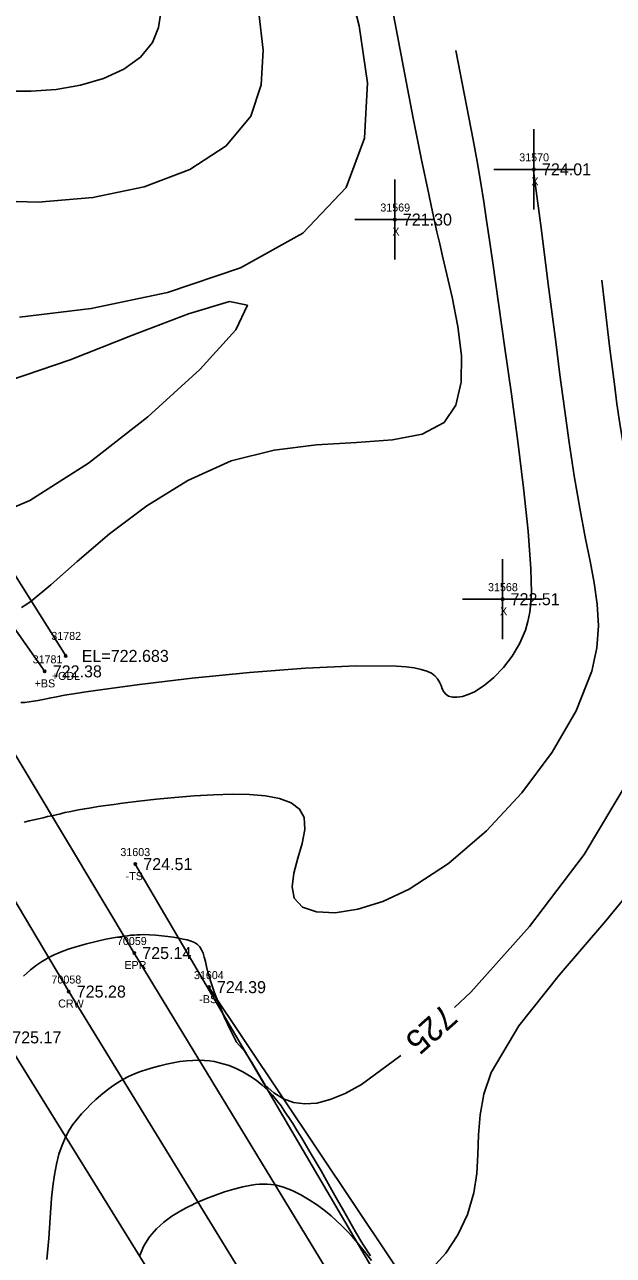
# Model space of a CAD drawing. Extents: x 1376587 to 1378239, y 1000335 to 1003031.
# Drawn here: x 1377673 to 1377746.5, y 1001111 to 1001264.8 of the extents above; entities that cross this region are included whole.
import ezdxf

# ---------------------------------------------------------------- set-up
doc = ezdxf.new("R2010")
doc.units = 0
for name, color, linetype in [('RD_DTM_BkLn1', 7, 'Continuous'), ('RD_DTM_BkLn2', 7, 'Continuous'), ('RD_DTM_BkLn_txCode', 7, 'Continuous'), ('RD_DTM_Major1', 7, 'Continuous'), ('RD_DTM_Major1_Lbl', 7, 'Continuous'), ('RD_DTM_Minor1', 7, 'Continuous'), ('RD_EX_H2O', 7, 'Continuous'), ('RD_EX_H2O_txCode', 7, 'Continuous'), ('RD_EX_Misc', 7, 'Continuous'), ('RD_EX_Misc_txCode', 7, 'Continuous'), ('RD_EX_Road', 7, 'Continuous'), ('RD_EX_Road_txCode', 7, 'Continuous'), ('RD_EX_TX_H2O_ELEV', 7, 'Continuous'), ('RD_EX_TX_Misc_ELEV', 7, 'Continuous'), ('RD_EX_TX_Road_ELEV', 7, 'Continuous'), ('RD_HC_Survey_ELEV', 7, 'Continuous'), ('RD_HC_Survey_txCode', 7, 'Continuous'), ('RD_SMD_Locator', 7, 'Continuous')]:
    doc.layers.add(name, color=color, linetype=linetype)

msp = doc.modelspace()

# ---------------------------------------------------------------- linework, layer by layer
at = {"layer": 'RD_DTM_BkLn1'}
msp.add_lwpolyline([(1377890.87, 1000795.13), (1377889.75, 1000797.09), (1377860.86, 1000844.28), (1377837.2, 1000883.19), (1377805.55, 1000935.32), (1377771.67, 1000991.28), (1377739.47, 1001043.28), (1377708.64, 1001094.78), (1377678.49, 1001143.97), (1377648.11, 1001195.1), (1377620.71, 1001239.29), (1377591.74, 1001287.41), (1377561.78, 1001336.41), (1377531.28, 1001387.73), (1377502.54, 1001434.98), (1377471.98, 1001486.19), (1377441.27, 1001536.58), (1377411.04, 1001586.42), (1377380.15, 1001637.79)], dxfattribs=at)
at = {"layer": 'RD_DTM_BkLn2'}
for points in [[(1377675.49, 1001183.97), (1377653.14, 1001215.72), (1377617.26, 1001270.92), (1377592.5, 1001315.61), (1377568.38, 1001355.18), (1377548.34, 1001395.49), (1377546.7, 1001400.7), (1377549.23, 1001403.02)], [(1377847.74, 1000893.92), (1377809.1, 1000958.58), (1377779.66, 1001006.67), (1377751.37, 1001053.61), (1377724.4, 1001095.78), (1377686.8, 1001159.89)], [(1377850.35, 1000896.66), (1377814.97, 1000961.96), (1377785.2, 1001008.84), (1377754.43, 1001055.1), (1377727.74, 1001096.98), (1377695.99, 1001144.52)]]:
    msp.add_lwpolyline(points, dxfattribs=at)
at = {"layer": 'RD_DTM_Major1'}
for points in [[(1377702.25, 1001266.25), (1377702.76, 1001261.6), (1377702.54, 1001257.25), (1377701.24, 1001253.35), (1377698.16, 1001249.62), (1377693.61, 1001246.68), (1377687.93, 1001244.52), (1377681.5, 1001243.16), (1377674.66, 1001242.58), (1377667.78, 1001242.8), (1377662.78, 1001243.45), (1377658.14, 1001244.29), (1377655.63, 1001244.75)], [(1377745.07, 1001232.84), (1377745.32, 1001230.7), (1377745.57, 1001228.56), (1377745.82, 1001226.41), (1377746.08, 1001224.25), (1377746.36, 1001222.06), (1377746.64, 1001219.85), (1377746.97, 1001217.41), (1377747.34, 1001214.92), (1377747.76, 1001212.39), (1377748.27, 1001209.79), (1377748.87, 1001207.12), (1377749.6, 1001204.37), (1377750.67, 1001200.78), (1377751.75, 1001197), (1377752.63, 1001192.98), (1377753.1, 1001188.68), (1377752.94, 1001184.04), (1377751.95, 1001179.03), (1377748.38, 1001170.3), (1377742.85, 1001161.11), (1377736.06, 1001152.09), (1377728.71, 1001143.88), (1377726.66, 1001141.96)], [(1377719.96, 1001135.97), (1377715.06, 1001132.36), (1377713.02, 1001131.24), (1377711.16, 1001130.47), (1377709.48, 1001130.04), (1377707.96, 1001129.92), (1377706.57, 1001130.1), (1377705.31, 1001130.56), (1377704.11, 1001131.3), (1377703.03, 1001132.29), (1377702.18, 1001133.7), (1377701.34, 1001135.11), (1377700.47, 1001136.46), (1377699.43, 1001137.64), (1377698.64, 1001139.23), (1377697.92, 1001140.81), (1377697.27, 1001142.35), (1377696.71, 1001143.81), (1377696.24, 1001145.18), (1377695.88, 1001146.41), (1377695.7, 1001147.09), (1377695.55, 1001147.72), (1377695.41, 1001148.27), (1377695.26, 1001148.76), (1377695.08, 1001149.19), (1377694.86, 1001149.54), (1377694.56, 1001149.84), (1377694.19, 1001150.08), (1377693.77, 1001150.26), (1377693.3, 1001150.41), (1377692.78, 1001150.53), (1377692.23, 1001150.64), (1377691.55, 1001150.75), (1377690.85, 1001150.86), (1377690.11, 1001150.95), (1377689.36, 1001151.02), (1377688.58, 1001151.06), (1377687.8, 1001151.08), (1377687.42, 1001151.07), (1377687.03, 1001151.05), (1377686.64, 1001151.03), (1377686.23, 1001151), (1377685.82, 1001150.95), (1377685.4, 1001150.9), (1377684.29, 1001150.73), (1377683.12, 1001150.51), (1377681.92, 1001150.24), (1377680.72, 1001149.94), (1377679.54, 1001149.6), (1377678.43, 1001149.25), (1377677.99, 1001149.09), (1377677.56, 1001148.93), (1377677.15, 1001148.76), (1377676.74, 1001148.59), (1377676.35, 1001148.4), (1377675.97, 1001148.21), (1377675.58, 1001147.99), (1377675.2, 1001147.76), (1377674.82, 1001147.51), (1377674.45, 1001147.25), (1377674.08, 1001146.97), (1377673.7, 1001146.67), (1377672.83, 1001145.91)]]:
    msp.add_lwpolyline(points, dxfattribs=at)
at = {"layer": 'RD_DTM_Minor1'}
for points in [[(1377712.96, 1001271.57), (1377714.76, 1001264.64), (1377715.79, 1001257.49), (1377715.44, 1001250.59), (1377713.14, 1001244.41), (1377707.71, 1001238.7), (1377699.95, 1001234.38), (1377690.82, 1001231.3), (1377681.3, 1001229.3), (1377672.35, 1001228.21)], [(1377718.27, 1001270.21), (1377719.39, 1001264.26), (1377720.48, 1001258.52), (1377721.53, 1001253.09), (1377722.52, 1001248.08), (1377723.45, 1001243.6), (1377723.8, 1001241.97), (1377724.14, 1001240.41), (1377724.48, 1001238.89), (1377724.83, 1001237.38), (1377725.19, 1001235.84), (1377725.56, 1001234.25), (1377726.37, 1001230.73), (1377727.09, 1001227.06), (1377727.54, 1001223.45), (1377727.52, 1001220.1), (1377726.86, 1001217.23), (1377725.37, 1001215.06), (1377722.63, 1001213.62), (1377718.91, 1001212.91), (1377714.43, 1001212.58), (1377709.42, 1001212.26), (1377704.13, 1001211.61), (1377698.79, 1001210.26), (1377693.35, 1001207.83), (1377688.24, 1001204.66), (1377683.6, 1001201.14), (1377679.56, 1001197.71), (1377676.25, 1001194.77), (1377673.8, 1001192.74), (1377673.12, 1001192.28), (1377672.58, 1001191.97)], [(1377690.02, 1001266.59), (1377689.68, 1001264.43), (1377688.93, 1001262.54), (1377687.44, 1001260.71), (1377685.36, 1001259.22), (1377682.82, 1001258.06), (1377679.96, 1001257.22), (1377676.91, 1001256.68), (1377673.8, 1001256.44), (1377671.37, 1001256.45)], [(1377726.82, 1001261.54), (1377727.38, 1001258.74), (1377727.93, 1001255.94), (1377728.47, 1001253.16), (1377728.99, 1001250.39), (1377729.49, 1001247.67), (1377729.95, 1001244.97), (1377730.33, 1001242.64), (1377730.69, 1001240.28), (1377731.04, 1001237.86), (1377731.41, 1001235.32), (1377732.21, 1001229.68), (1377732.98, 1001224.36), (1377733.79, 1001218.6), (1377734.59, 1001212.68), (1377735.31, 1001206.88), (1377735.87, 1001201.49), (1377736.21, 1001196.79), (1377736.26, 1001195.27), (1377736.27, 1001193.88), (1377736.21, 1001192.58), (1377736.07, 1001191.36), (1377735.85, 1001190.21), (1377735.53, 1001189.11), (1377734.81, 1001187.43), (1377733.87, 1001185.86), (1377732.78, 1001184.44), (1377731.6, 1001183.2), (1377730.38, 1001182.19), (1377729.18, 1001181.42), (1377728.39, 1001181.06), (1377727.67, 1001180.84), (1377727, 1001180.73), (1377726.43, 1001180.75), (1377725.94, 1001180.88), (1377725.57, 1001181.12), (1377725.33, 1001181.43), (1377725.15, 1001181.79), (1377724.99, 1001182.2), (1377724.81, 1001182.62), (1377724.57, 1001183.03), (1377724.23, 1001183.42), (1377723.79, 1001183.73), (1377723.23, 1001184), (1377722.51, 1001184.22), (1377721.65, 1001184.41), (1377720.62, 1001184.55), (1377719.41, 1001184.64), (1377714.4, 1001184.68), (1377708.07, 1001184.37), (1377701.05, 1001183.82), (1377693.92, 1001183.11), (1377687.31, 1001182.33), (1377681.82, 1001181.59), (1377680.38, 1001181.37), (1377679.1, 1001181.17), (1377677.97, 1001180.98), (1377676.97, 1001180.8), (1377676.08, 1001180.63), (1377675.29, 1001180.47), (1377674.66, 1001180.35), (1377674.08, 1001180.24), (1377673.54, 1001180.15), (1377673.02, 1001180.1), (1377672.51, 1001180.08)], [(1377736.51, 1001246.82), (1377736.68, 1001245.55), (1377737.52, 1001239.06), (1377738.39, 1001232.34), (1377739.32, 1001225.14), (1377739.85, 1001221.01), (1377740.41, 1001216.8), (1377741, 1001212.58), (1377741.63, 1001208.42), (1377742.31, 1001204.38), (1377743.03, 1001200.52), (1377743.61, 1001197.73), (1377744.13, 1001195.03), (1377744.5, 1001192.36), (1377744.64, 1001189.67), (1377744.45, 1001186.89), (1377743.84, 1001183.98), (1377741.89, 1001179.02), (1377738.89, 1001173.86), (1377735.08, 1001168.78), (1377730.67, 1001164.04), (1377725.91, 1001159.95), (1377721.03, 1001156.77), (1377717.72, 1001155.23), (1377714.59, 1001154.25), (1377711.78, 1001153.82), (1377709.43, 1001153.91), (1377707.67, 1001154.53), (1377706.63, 1001155.65), (1377706.38, 1001157.07), (1377706.62, 1001158.77), (1377707.12, 1001160.62), (1377707.65, 1001162.48), (1377707.99, 1001164.22), (1377707.91, 1001165.72), (1377707.32, 1001166.77), (1377706.26, 1001167.55), (1377704.82, 1001168.08), (1377703.06, 1001168.41), (1377701.07, 1001168.58), (1377698.93, 1001168.62), (1377696.55, 1001168.56), (1377694.14, 1001168.42), (1377691.75, 1001168.23), (1377689.43, 1001167.99), (1377687.23, 1001167.74), (1377685.22, 1001167.49), (1377684.13, 1001167.35), (1377683.12, 1001167.21), (1377682.18, 1001167.07), (1377681.3, 1001166.94), (1377680.48, 1001166.81), (1377679.7, 1001166.67), (1377679.12, 1001166.55), (1377678.55, 1001166.44), (1377678, 1001166.32), (1377677.46, 1001166.19), (1377676.37, 1001165.94), (1377675.83, 1001165.82), (1377675.28, 1001165.69), (1377674.72, 1001165.56), (1377674.14, 1001165.42), (1377673.54, 1001165.28), (1377672.93, 1001165.13)], [(1377671.07, 1001220.33), (1377678.65, 1001222.91), (1377686.45, 1001225.96), (1377693.44, 1001228.65), (1377698.57, 1001230.18), (1377700.8, 1001229.71), (1377699.36, 1001226.65), (1377694.87, 1001221.68), (1377688.38, 1001215.79), (1377680.95, 1001210), (1377673.64, 1001205.32), (1377667.49, 1001202.75)], [(1377751.44, 1001159.96), (1377745.58, 1001152.81), (1377739.73, 1001146.02), (1377734.69, 1001139.67), (1377731.25, 1001133.84), (1377730.34, 1001131.13), (1377729.87, 1001128.55), (1377729.68, 1001126.05), (1377729.6, 1001123.62), (1377729.46, 1001121.22), (1377729.1, 1001118.82), (1377728.28, 1001116.13), (1377727.07, 1001113.57), (1377725.6, 1001111.29), (1377723.94, 1001109.45)], [(1377716.16, 1001110.96), (1377715.21, 1001112.42), (1377714.3, 1001113.94), (1377713.54, 1001115.28), (1377712.79, 1001116.6), (1377712.07, 1001117.89), (1377711.37, 1001119.15), (1377710.69, 1001120.37), (1377710.02, 1001121.55), (1377709.4, 1001122.62), (1377708.78, 1001123.66), (1377708.18, 1001124.66), (1377707.6, 1001125.63), (1377707.02, 1001126.56), (1377706.46, 1001127.47), (1377705.98, 1001128.23), (1377705.5, 1001128.96), (1377705.01, 1001129.67), (1377704.5, 1001130.36), (1377703.96, 1001131.01), (1377703.37, 1001131.63), (1377702.66, 1001132.29), (1377701.89, 1001132.89), (1377701.08, 1001133.44), (1377700.24, 1001133.93), (1377699.39, 1001134.36), (1377698.52, 1001134.71), (1377697.91, 1001134.91), (1377697.29, 1001135.08), (1377696.68, 1001135.21), (1377696.06, 1001135.3), (1377695.44, 1001135.36), (1377694.8, 1001135.39), (1377694, 1001135.37), (1377693.18, 1001135.31), (1377692.35, 1001135.21), (1377691.52, 1001135.07), (1377690.69, 1001134.9), (1377689.86, 1001134.7), (1377689.06, 1001134.49), (1377688.26, 1001134.25), (1377687.47, 1001133.98), (1377686.7, 1001133.68), (1377685.96, 1001133.34), (1377685.23, 1001132.97), (1377684.51, 1001132.54), (1377683.82, 1001132.07), (1377683.15, 1001131.56), (1377682.51, 1001131.03), (1377681.88, 1001130.47), (1377681.26, 1001129.88), (1377680.66, 1001129.29), (1377680.09, 1001128.68), (1377679.53, 1001128.04), (1377679.02, 1001127.35), (1377678.54, 1001126.63), (1377678.11, 1001125.84), (1377677.65, 1001124.79), (1377677.26, 1001123.65), (1377676.95, 1001122.41), (1377676.7, 1001121.08), (1377676.49, 1001119.66), (1377676.34, 1001118.14), (1377676.17, 1001115.71), (1377676, 1001113.13), (1377675.76, 1001110.48)], [(1377716.31, 1001110.36), (1377715.41, 1001111.53), (1377714.51, 1001112.63), (1377713.88, 1001113.36), (1377713.25, 1001114.05), (1377712.6, 1001114.7), (1377711.94, 1001115.33), (1377711.26, 1001115.93), (1377710.55, 1001116.51), (1377709.55, 1001117.26), (1377708.52, 1001117.96), (1377707.46, 1001118.59), (1377706.39, 1001119.12), (1377705.32, 1001119.53), (1377704.27, 1001119.8), (1377703.78, 1001119.87), (1377703.29, 1001119.91), (1377702.8, 1001119.92), (1377702.31, 1001119.9), (1377701.81, 1001119.85), (1377701.3, 1001119.78), (1377700.22, 1001119.57), (1377699.09, 1001119.28), (1377697.95, 1001118.93), (1377696.82, 1001118.53), (1377695.7, 1001118.1), (1377694.62, 1001117.64), (1377694.24, 1001117.47), (1377693.87, 1001117.3), (1377693.5, 1001117.12), (1377693.14, 1001116.94), (1377692.77, 1001116.74), (1377692.41, 1001116.54), (1377691.37, 1001115.91), (1377690.37, 1001115.17), (1377689.43, 1001114.32), (1377688.59, 1001113.34), (1377687.88, 1001112.21), (1377687.34, 1001110.92)]]:
    msp.add_lwpolyline(points, dxfattribs=at)
at = {"layer": 'RD_EX_H2O'}
msp.add_lwpolyline([(1377678.11, 1001185.9), (1377657.58, 1001218.49), (1377624.16, 1001274.83), (1377597.91, 1001318.54), (1377572.47, 1001358.75), (1377552.17, 1001397.57), (1377550.1, 1001401.66)], dxfattribs=at)
at = {"layer": 'RD_EX_Misc'}
for p, q in [((1377736.6, 1001241.69), (1377736.6, 1001251.69)), ((1377731.6, 1001246.69), (1377741.6, 1001246.69)), ((1377719.22, 1001235.42), (1377719.22, 1001245.42)), ((1377714.22, 1001240.42), (1377724.22, 1001240.42)), ((1377732.68, 1001187.99), (1377732.68, 1001197.99)), ((1377727.68, 1001192.99), (1377737.68, 1001192.99))]:
    msp.add_line(p, q, dxfattribs=at)
at = {"layer": 'RD_EX_Road'}
for points in [[(1377899.67, 1000800.29), (1377898.72, 1000801.84), (1377870.31, 1000849.94), (1377847.28, 1000887.89), (1377815.15, 1000940.58), (1377781.51, 1000995.26), (1377748.62, 1001049.21), (1377716.58, 1001099.53), (1377686.67, 1001148.78), (1377656.47, 1001199.11), (1377629.54, 1001244.18), (1377599.89, 1001292.67), (1377570.87, 1001341.43), (1377539.83, 1001392.47), (1377511.01, 1001440.31), (1377480.72, 1001490), (1377449.73, 1001541.49), (1377420.9, 1001591.95), (1377390.45, 1001644.41)], [(1377883.75, 1000788.5), (1377882.63, 1000790.22), (1377852.26, 1000839.6), (1377828.46, 1000879.31), (1377797, 1000930.66), (1377763.07, 1000986.65), (1377731.87, 1001037.81), (1377700.31, 1001089.98), (1377670.43, 1001138.24), (1377639.73, 1001190.03), (1377611.89, 1001234.23), (1377582.78, 1001282.57), (1377552.22, 1001331.03), (1377522.24, 1001382.35), (1377494.26, 1001430.19), (1377463.17, 1001481.14), (1377433.42, 1001531.29), (1377403.14, 1001580.98), (1377371.36, 1001632.19)]]:
    msp.add_lwpolyline(points, dxfattribs=at)
at = {"layer": 'RD_SMD_Locator'}
for centre in [(1377736.6, 1001246.69), (1377719.22, 1001240.42), (1377732.68, 1001192.99), (1377678.11, 1001185.9), (1377675.49, 1001183.97), (1377686.8, 1001159.89), (1377686.67, 1001148.78), (1377678.49, 1001143.97), (1377695.99, 1001144.52)]:
    msp.add_circle(centre, 0.15, dxfattribs=at)

# ---------------------------------------------------------------- texts
at = {"layer": 'RD_DTM_BkLn_txCode'}
for s, p in [('31781', (1377673.98, 1001184.97)), ('+BS', (1377674.23, 1001181.97)), ('31603', (1377684.94, 1001160.89)), ('-TS', (1377685.6, 1001157.89)), ('31604', (1377694.13, 1001145.52)), ('-BS', (1377694.8, 1001142.52))]:
    msp.add_text(s, height=1, dxfattribs=at).set_placement(p)
at = {"layer": 'RD_DTM_Major1_Lbl'}
msp.add_text('725', height=3, rotation=221.7696, dxfattribs=at).set_placement((1377725.29, 1001142.6))
at = {"layer": 'RD_EX_H2O_txCode'}
for s, p in [('31782', (1377676.31, 1001187.9)), ('+ODL', (1377676.38, 1001182.9))]:
    msp.add_text(s, height=1, dxfattribs=at).set_placement(p)
at = {"layer": 'RD_EX_Misc_txCode'}
for s, p in [('31570', (1377734.76, 1001247.69)), ('X', (1377736.28, 1001244.69)), ('31569', (1377717.41, 1001241.42)), ('X', (1377718.91, 1001238.42)), ('31568', (1377730.86, 1001193.99)), ('X', (1377732.36, 1001190.99))]:
    msp.add_text(s, height=1, dxfattribs=at).set_placement(p)
at = {"layer": 'RD_EX_Road_txCode'}
for s, p in [('70059', (1377684.51, 1001149.78)), ('EPR', (1377685.44, 1001146.78))]:
    msp.add_text(s, height=1, dxfattribs=at).set_placement(p)
at = {"layer": 'RD_EX_TX_H2O_ELEV'}
msp.add_text('EL=722.683', height=1.5, dxfattribs=at).set_placement((1377680.11, 1001185.15))
at = {"layer": 'RD_EX_TX_Misc_ELEV'}
for s, p in [('724.01', (1377737.6, 1001245.94)), ('721.30', (1377720.22, 1001239.67)), ('722.51', (1377733.68, 1001192.24)), ('722.38', (1377676.49, 1001183.22)), ('724.51', (1377687.8, 1001159.14)), ('724.39', (1377696.99, 1001143.77))]:
    msp.add_text(s, height=1.5, dxfattribs=at).set_placement(p)
at = {"layer": 'RD_EX_TX_Road_ELEV'}
for s, p in [('725.14', (1377687.67, 1001148.03)), ('725.17', (1377671.43, 1001137.49))]:
    msp.add_text(s, height=1.5, dxfattribs=at).set_placement(p)
at = {"layer": 'RD_HC_Survey_ELEV'}
msp.add_text('725.28', height=1.5, dxfattribs=at).set_placement((1377679.49, 1001143.22))
at = {"layer": 'RD_HC_Survey_txCode'}
for s, p in [('70058', (1377676.33, 1001144.97)), ('CRW', (1377677.17, 1001141.97))]:
    msp.add_text(s, height=1, dxfattribs=at).set_placement(p)

doc.saveas('drawing.dxf')
